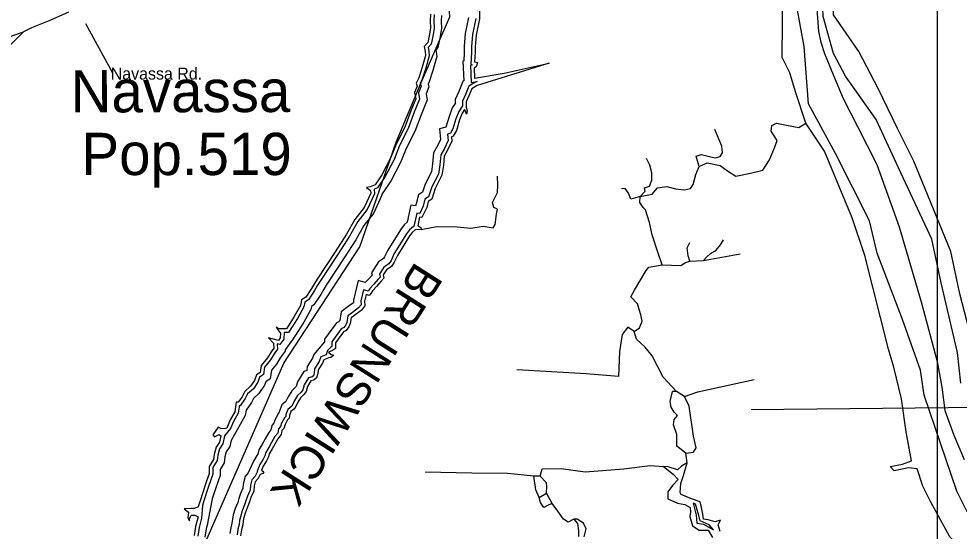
# Model space of a CAD drawing. Extents: x 2104537 to 2336408, y 34176 to 229611.
# Drawn here: x 2303910 to 2309814, y 182804 to 186018 of the extents above; entities that cross this region are included whole.
import ezdxf

# ---------------------------------------------------------------- set-up
doc = ezdxf.new("R2010")
doc.units = 0
for name, color, linetype in [('Exist Boundary Political City Limit New', 7, 'Continuous'), ('Exist Boundary Political CountyLine', 7, 'Continuous'), ('Exist Civil Demographics City Label', 7, 'Continuous'), ('Exist Hydrographic Buffer Line', 7, 'Continuous'), ('Exist Hydrographic Creek Double Shore', 7, 'Continuous'), ('Exist Hydrographic Creek Single Shore', 7, 'Continuous'), ('Exist Hydrographic River Shore', 7, 'Continuous'), ('Exist Hydrographic River Shore Label', 7, 'Continuous'), ('Exist Railroad Siding', 7, 'Continuous'), ('Exist Road Non-System Type 51 Label', 7, 'Continuous'), ('Map Preparation Boundary City Limit Buffer Line', 7, 'Continuous'), ('Map Preparation Inset Cut Line', 7, 'Continuous'), ('Map Preparation Longitude Latitude Lines', 7, 'Continuous')]:
    doc.layers.add(name, color=color, linetype=linetype)

msp = doc.modelspace()

# ---------------------------------------------------------------- linework, layer by layer
at = {"layer": 'Exist Boundary Political City Limit New'}
msp.add_lwpolyline([(2305085.5, 182738.8), (2305574.5, 183857.6), (2306050.5, 184588.6), (2306279.8, 185245.1), (2306437, 185618.9), (2306615.8, 186030), (2306596.5, 186300.9), (2306412.8, 186595.9), (2305748, 187186), (2305525.8, 187558.5), (2305448.2, 188221.1), (2305824.2, 189077.2), (2305934.2, 189559.4)], dxfattribs=at)
at = {"layer": 'Exist Boundary Political CountyLine'}
msp.add_lwpolyline([(2308917.2, 186108.6), (2308930, 185939.1), (2308944.6, 185871.6), (2308967.5, 185800.5), (2309024.9, 185662.8), (2309084.7, 185517.1), (2309175.7, 185342.6), (2309297.2, 185103.4), (2309436.8, 184712.8), (2309575.5, 184242.1), (2309676.3, 183868), (2309704.7, 183707.1), (2309723.4, 183560.7), (2309779.5, 183406.9), (2309845.6, 183253.4)], dxfattribs=at)
at = {"layer": 'Exist Hydrographic Buffer Line'}
for points in [[(2309823.5, 183731.6), (2309802.7, 183925.4), (2309701.4, 184360.8), (2309641.8, 184635.1), (2309433.2, 185082.4), (2309293.1, 185386.6), (2309100.7, 185658.5), (2309024.3, 185800.9), (2308959.2, 186032.8), (2308947.7, 186335.5), (2308923.4, 186369.7), (2308892.5, 186812.4), (2308813.6, 187062.3), (2308620, 187260.4), (2308256.5, 187489), (2308189.2, 187508), (2307781.1, 187423.6), (2307509.9, 187289)], [(2309594.5, 183657.2), (2309570.5, 183813.7), (2309458, 184132.3), (2309299.1, 184548.7), (2309251.4, 184751.4), (2309037.3, 185172.5), (2308868.6, 185485.1), (2308840.4, 185845.1), (2308771.7, 186221.9), (2308739.3, 186819.5), (2308627.2, 187067.9), (2308447, 187241.8), (2308156.3, 187333.3), (2307894, 187274.9), (2307402, 186941.1), (2306752.3, 186695.4), (2306624.8, 186622)], [(2306518, 186044.9), (2306515.2, 186004.6), (2306518.3, 185958.6), (2306508.8, 185906.3), (2306498.5, 185858.3), (2306479.6, 185836.9), (2306483.6, 185815.8), (2306487.2, 185785.1), (2306465, 185707.3), (2306443.5, 185638.9), (2306430.4, 185612.7), (2306436.1, 185594.3), (2306419.2, 185552.8), (2306426.6, 185514), (2306392.9, 185432), (2306355.3, 185329.6), (2306300.1, 185222.8), (2306265.8, 185134.8), (2306209.4, 185028.1), (2306161.6, 184957.2), (2306140.6, 184948.8), (2306143.1, 184919.5), (2306097.7, 184821.4), (2306039, 184746.1), (2305987.3, 184654.6), (2305915.4, 184543.6), (2305802.1, 184371.4), (2305786, 184346.5), (2305766.6, 184313.5), (2305728.1, 184255.8), (2305706.6, 184240.6), (2305700.3, 184211.7), (2305659.5, 184138), (2305603.2, 184050.8), (2305576.7, 184050.8), (2305574.5, 184009.1), (2305549.6, 183974.9), (2305532.2, 183978.9), (2305535.4, 183946.4), (2305512.9, 183916.3), (2305490.3, 183878.6), (2305453.1, 183833.1), (2305446.6, 183786), (2305422, 183769.7), (2305411.7, 183739.8), (2305383, 183697.6), (2305346.9, 183665.8), (2305331.8, 183635.6), (2305300.1, 183590.1), (2305294.4, 183590.1), (2305293, 183581.4), (2305287.9, 183544.3), (2305258.2, 183492.6), (2305240, 183447.9), (2305201.4, 183402.9), (2305192.1, 183353), (2305170.6, 183320.7), (2305158.8, 183279.9), (2305155.5, 183247), (2305129.3, 183203.3), (2305129.3, 183160.9), (2305101.2, 183084.4), (2305070.1, 182988), (2305062.8, 182965.3), (2305057.4, 182885.1), (2305042.4, 182827.7), (2305033.6, 182773.6)], [(2306563.6, 186039), (2306561.3, 186004.6), (2306564.5, 185956), (2306553.8, 185897.4), (2306540.9, 185836.9), (2306529, 185823.4), (2306529.1, 185822.8), (2306533.9, 185781.3), (2306509, 185694.1), (2306486.3, 185621.7), (2306479.7, 185608.6), (2306484.8, 185592.1), (2306466.9, 185548.1), (2306474.3, 185509.2), (2306435.7, 185415.3), (2306397.4, 185311.1), (2306342, 185203.9), (2306307.6, 185115.6), (2306248.9, 185004.5), (2306191.8, 184919.8), (2306189.2, 184918.7), (2306189.8, 184911.2), (2306137.1, 184797.3), (2306077.3, 184720.6), (2306026.6, 184630.8), (2305953.8, 184518.4), (2305840.6, 184346.3), (2305825.1, 184322.3), (2305805.5, 184289.1), (2305761.6, 184223.2), (2305747.7, 184213.4), (2305743.8, 184195.4), (2305699, 184114.4), (2305628.1, 184004.9), (2305619.6, 183993.1), (2305582.1, 183941.4), (2305582.9, 183933.1), (2305551.1, 183890.7), (2305527.9, 183852.1), (2305496.8, 183814), (2305489.3, 183759.3), (2305460.4, 183740), (2305453.1, 183719), (2305417.7, 183667), (2305384, 183637.3), (2305371.4, 183612.1), (2305336.7, 183562.2), (2305332.2, 183529.2), (2305299.7, 183472.7), (2305242.5, 183372.7), (2305235.6, 183335.3), (2305212.8, 183301.1), (2305204.1, 183271.1), (2305200.2, 183232.2), (2305175.2, 183190.6), (2305175.2, 183152.7), (2305144.7, 183069.4), (2305124.5, 183007), (2305093.5, 182841.4), (2305087.4, 182818.2), (2305079, 182766.3)], [(2306733.2, 186025.2), (2306712.7, 185925.7), (2306706.2, 185844.1), (2306706.2, 185807.4), (2306703.4, 185754.3), (2306698.2, 185751.8), (2306703.8, 185628.6), (2306698.5, 185625.2), (2306673.2, 185561.9), (2306649.5, 185512.6), (2306649.5, 185485.7), (2306631.5, 185458.6), (2306611.4, 185405.6), (2306593.5, 185344.9), (2306590.2, 185339.2), (2306551.5, 185328.1), (2306558.5, 185261.8), (2306541.1, 185226.2), (2306513.8, 185177.4), (2306508.4, 185107.2), (2306500.3, 185058), (2306461, 184980.9), (2306444.5, 184931.3), (2306419.4, 184914.5), (2306405.8, 184858.2), (2306399.8, 184845.7), (2306372.4, 184848.4), (2306348.7, 184741.8), (2306329.6, 184725.9), (2306306.7, 184694.6), (2306227.4, 184567), (2306207, 184524.7), (2306199.6, 184513.7), (2306169.2, 184493.9), (2306125.2, 184424.6), (2306128.1, 184410.9), (2306105.5, 184384.5), (2306085.3, 184363.1), (2306041.4, 184376.6), (2306011.4, 184252.4), (2306012.1, 184239), (2306010.8, 184237.2), (2305978.8, 184213.5), (2305933.9, 184180.6), (2305924.9, 184126.3), (2305922.3, 184120.6), (2305920.1, 184117.4), (2305904.9, 184110.5), (2305828.6, 184007.9), (2305828.6, 183990.8), (2305763.4, 183913), (2305754.9, 183889.2), (2305721.2, 183837.7), (2305719.4, 183811.3), (2305699.8, 183806.4), (2305659.5, 183740), (2305651.6, 183712.4), (2305647.4, 183707), (2305623.9, 183683.5), (2305601.5, 183646.7), (2305587.3, 183617.3), (2305560.9, 183595.8), (2305542.1, 183545.8), (2305542.1, 183544.9), (2305540.4, 183543.3), (2305517.4, 183499.6), (2305512.4, 183482.5), (2305497.8, 183466), (2305493.1, 183439.3), (2305479.9, 183423.3), (2305457.7, 183384.1), (2305441.7, 183356.3), (2305417.4, 183315.1), (2305410.5, 183287.5)], [(2306779, 186020), (2306758.2, 185919.2), (2306752.1, 185842.3), (2306752.1, 185806.2), (2306748.2, 185732.7), (2306757, 185729.8), (2306745.5, 185724), (2306750.3, 185617.4), (2306787.1, 185623.9), (2306777.2, 185620.9), (2306735.6, 185594.4), (2306715.3, 185543.5), (2306695.5, 185502.2), (2306695.5, 185471.9), (2306672.6, 185437.4), (2306654.9, 185391), (2306636.1, 185327), (2306621.1, 185300.2), (2306601.2, 185294.6), (2306605.5, 185253.6), (2306581.9, 185204.9), (2306558.9, 185163.8), (2306554.1, 185101.6), (2306544.4, 185043.5), (2306503.5, 184963.1), (2306483.1, 184901.9), (2306459.8, 184886.3), (2306449.4, 184842.7), (2306429.5, 184801.5), (2306427.3, 184796.8), (2306408.4, 184798.7), (2306390, 184715.7), (2306389, 184715.6), (2306363.4, 184694.2), (2306344.8, 184668.9), (2306267.7, 184544.8), (2306247, 184501.9), (2306232.6, 184480.3), (2306202.6, 184460.8), (2306174, 184415.9), (2306178, 184397.5), (2306166.4, 184385), (2306139.6, 184353.8), (2306113.2, 184325.8), (2306102.9, 184309.6), (2306074.6, 184318.4), (2306057.6, 184248.1), (2306058.9, 184224.8), (2306043.5, 184204.3), (2306006, 184176.5), (2305976.2, 184154.6), (2305969.2, 184112.6), (2305962.4, 184097.8), (2305950.7, 184080.8), (2305934.7, 184073.6), (2305874.5, 183992.6), (2305874.5, 183961.5), (2305868.7, 183957.7), (2305848.5, 183936.6), (2305839.7, 183909.2), (2305806.5, 183897.1), (2305796.3, 183868.6), (2305766.2, 183822.6), (2305764.5, 183796.6), (2305759.6, 183778.9), (2305751.2, 183772), (2305729.3, 183766.5), (2305701.9, 183721.5), (2305693.3, 183691.4), (2305682, 183676.7), (2305660.3, 183654.9), (2305641.9, 183624.8), (2305624.2, 183588.1), (2305599.5, 183568), (2305587.3, 183535.4), (2305586.3, 183524.2), (2305577.8, 183515.7), (2305560.2, 183482.3), (2305553.6, 183459.7), (2305540.7, 183445.2), (2305536.2, 183419.4), (2305517.9, 183397.2), (2305497.6, 183361.3), (2305481.3, 183333.1), (2305460.3, 183297.5), (2305455, 183276.4)], [(2309959.1, 182918.3), (2309864.2, 182924.7), (2309798.3, 183054.5), (2309594.5, 183657.2)], [(2305410.5, 183287.5), (2305404.6, 183278.1), (2305383.3, 183243), (2305351.1, 183169.5), (2305331, 183147.8), (2305319.7, 183100), (2305317.3, 183073.7), (2305302.5, 183040.3), (2305292.6, 183008.8), (2305284.4, 182984.4), (2305269.2, 182946.3), (2305257.1, 182906.4), (2305251.3, 182879.5), (2305248.4, 182854.9), (2305241.4, 182825.2), (2305235.6, 182790.5)], [(2305455, 183276.4), (2305445.1, 183256.4), (2305424.1, 183221.8), (2305406, 183180.4), (2305408.3, 183178.6), (2305394, 183148.2), (2305372.9, 183125.4), (2305365.2, 183092.6), (2305362.4, 183062), (2305345.5, 183024), (2305336.3, 182994.6), (2305327.6, 182968.6), (2305312.6, 182931), (2305301.6, 182894.9), (2305296.7, 182872), (2305293.7, 182846.9), (2305286.4, 182816.1), (2305280.5, 182780.7)]]:
    msp.add_lwpolyline(points, dxfattribs=at)
msp.add_lwpolyline([(2308163.7, 182905.5), (2308166.7, 182854.8), (2308208.4, 182848.9), (2308271, 182813.1), (2308244.2, 182842.9), (2308187.6, 182869.7), (2308178.6, 182902.5), (2308157.8, 182974.1), (2308142.9, 182980.1)], close=True, dxfattribs=at)
at = {"layer": 'Exist Hydrographic Creek Double Shore'}
for points in [[(2308312.7, 182801.2), (2308300.8, 182842.9), (2308315.7, 182872.7), (2308282.9, 182863.8), (2308238.2, 182875.7), (2308208.4, 182878.7), (2308205.4, 182911.5), (2308196.5, 182953.2), (2308187.6, 182989), (2308133.9, 183006.9), (2308068.4, 183033.8), (2308062.4, 183045.7), (2308065.4, 183102.3), (2308083.3, 183153), (2308107.1, 183233.6), (2308071.3, 183212.7), (2308044.5, 183188.8), (2307987.9, 183206.7), (2307958.1, 183209.7), (2308017.7, 183162), (2308050.5, 183129.2), (2308014.7, 183090.4), (2307984.9, 183051.6), (2307984.9, 183006.9), (2308044.5, 182980.1), (2308092.2, 182971.1), (2308125, 182953.2), (2308128, 182923.4), (2308122, 182896.6), (2308139.9, 182836.9), (2308181.6, 182810.1), (2308238.2, 182810.1), (2308265, 182765.4)], [(2307460.5, 182768.4), (2307472.4, 182819), (2307454.5, 182854.8), (2307415.8, 182878.7), (2307394.9, 182878.7), (2307418.7, 182851.9), (2307424.7, 182807.1), (2307424.7, 182771.3)]]:
    msp.add_lwpolyline(points, dxfattribs=at)
at = {"layer": 'Exist Hydrographic Creek Single Shore'}
for points in [[(2307812.1, 184903.5), (2307886.6, 184918.4), (2307919.4, 184957.2), (2307979, 184966.1), (2308032.6, 184951.2), (2308089.2, 184945.3), (2308128, 184954.2), (2308142.9, 184978.1), (2308160.7, 185040.7), (2308181.6, 185091.4), (2308163.7, 185157), (2308193.5, 185165.9), (2308282.9, 185145.1), (2308312.7, 185154), (2308327.6, 185177.9), (2308324.6, 185219.6), (2308279.9, 185324)], [(2308181.6, 185091.4), (2308232.3, 185115.3), (2308312.7, 185097.4), (2308360.4, 185064.6), (2308411, 185031.8), (2308503.4, 185049.6), (2308580.9, 185067.5), (2308622.6, 185133.1), (2308655.4, 185207.7), (2308670.3, 185255.4), (2308634.5, 185312.1), (2308637.5, 185347.9), (2308667.3, 185362.8), (2308729.9, 185350.8), (2308807.4, 185335.9), (2308852.1, 185362.8)], [(2307812.1, 184903.5), (2307841.9, 184936.3), (2307838.9, 184957.2), (2307868.7, 184969.1), (2307883.6, 185004.9), (2307883.6, 185052.6), (2307871.7, 185100.3), (2307850.8, 185142.1)], [(2306436.8, 184696.3), (2306533.7, 184715.7), (2306661.8, 184712.7), (2306748.2, 184705.2), (2306825.7, 184717.1), (2306888.3, 184706.7), (2306900.2, 184727.6), (2306909.2, 184791.7), (2306915.1, 184823), (2306892.8, 184833.4), (2306883.8, 184864.8), (2306915.1, 184927.4), (2306916.6, 184972.1), (2306915.1, 185030.3)], [(2307812.1, 184903.5), (2307752.5, 184885.6), (2307737.6, 184924.4), (2307716.7, 184954.2), (2307692.9, 184951.2)], [(2307949.2, 184474.1), (2307922.3, 184554.6), (2307886.6, 184662), (2307868.7, 184739.5), (2307844.9, 184820), (2307830, 184834.9), (2307809.1, 184864.8), (2307812.1, 184903.5)], [(2308122, 184498), (2308113.1, 184530.8), (2308107.1, 184581.5), (2308122, 184614.3)], [(2308122, 184498), (2308208.4, 184500.9), (2308229.3, 184524.8), (2308253.1, 184545.7), (2308288.9, 184566.6), (2308315.7, 184599.4), (2308333.6, 184632.2)], [(2308208.4, 184500.9), (2308437.9, 184542.7)], [(2307949.2, 184474.1), (2308065.4, 184471.1), (2308095.2, 184489), (2308122, 184498)], [(2307773.3, 184056.6), (2307806.1, 184080.5), (2307824, 184122.2), (2307815.1, 184161), (2307794.2, 184229.6), (2307752.5, 184274.3), (2307776.3, 184316.1), (2307809.1, 184372.7), (2307847.8, 184438.3), (2307865.7, 184459.2), (2307949.2, 184474.1)], [(2307734.6, 184083.5), (2307698.8, 184038.7), (2307681, 183931.4), (2307675, 183773.3), (2307472.4, 183791.2), (2307037.3, 183815.1)], [(2308038.6, 183680.9), (2307955.1, 183770.3), (2307886.6, 183904.5), (2307841.9, 183958.2), (2307788.2, 184008.9), (2307773.3, 184056.6), (2307734.6, 184083.5)], [(2308089.2, 183648.1), (2308172.7, 183677.9), (2308527.3, 183755.4)], [(2308098.2, 183293.2), (2308041.5, 183337.9), (2308041.5, 183409.5), (2308020.7, 183472.1), (2308023.7, 183504.9), (2308044.5, 183528.8), (2308023.7, 183549.7), (2308005.8, 183582.5), (2307999.8, 183618.3), (2308014.7, 183680.9)], [(2308089.2, 183648.1), (2308038.6, 183680.9), (2308014.7, 183680.9)], [(2308098.2, 183293.2), (2308145.8, 183299.2), (2308163.7, 183326), (2308145.8, 183400.6), (2308119, 183588.4), (2308089.2, 183648.1)], [(2308107.1, 183233.6), (2308098.2, 183293.2)], [(2307183.3, 183150.1), (2307195.2, 183194.8), (2307314.4, 183197.8), (2307466.4, 183176.9), (2307707.8, 183194.8), (2307874.7, 183215.7), (2307958.1, 183209.7)], [(2307144.6, 183150.1), (2306977.7, 183165), (2306754.2, 183168), (2306462.2, 183173.9)], [(2307177.4, 183015.9), (2307156.5, 183063.6), (2307144.6, 183150.1)], [(2307183.3, 183150.1), (2307144.6, 183150.1)], [(2307222.1, 183042.7), (2307225, 183087.4), (2307222.1, 183108.3), (2307183.3, 183150.1)], [(2307177.4, 183015.9), (2307222.1, 183042.7)], [(2307257.8, 182977.1), (2307234, 182968.2), (2307207.2, 182953.2), (2307186.3, 182983.1), (2307177.4, 183015.9)], [(2307257.8, 182977.1), (2307222.1, 183042.7)], [(2307394.9, 182878.7), (2307359.1, 182860.8), (2307329.3, 182878.7), (2307293.6, 182929.4), (2307257.8, 182977.1)]]:
    msp.add_lwpolyline(points, dxfattribs=at)
at = {"layer": 'Exist Hydrographic River Shore'}
for points in [[(2309969.6, 183609.3), (2309907, 183946.3), (2309817.6, 184292.2), (2309761, 184557.6), (2309528.5, 185124.2), (2309427.2, 185330), (2309308, 185577.5), (2309182.9, 185813.1), (2309024.5, 186043.1), (2309012.6, 186357.6), (2308987.5, 186392.7), (2308957.4, 186824.8), (2308871.5, 187097), (2308661.5, 187311.8), (2308283.4, 187549.6), (2308191.5, 187575.5), (2307759.5, 187486.1), (2307480.8, 187347.8)], [(2309451, 183633.2), (2309403.4, 183833), (2309370.6, 183946.3), (2309221.6, 184533.7), (2309141.1, 184769.3), (2308968.3, 185186.8), (2308852.1, 185362.8), (2308786.5, 185559.6), (2308750.8, 185678.9), (2308703.1, 185774.3), (2308706.4, 186214.2), (2308674.4, 186803.7), (2308572.5, 187029.4), (2308412.6, 187183.8), (2308153.4, 187265.5), (2307920.5, 187213.6), (2307432.4, 186882.5), (2306802.5, 186644.3), (2306673.7, 186592.9)], [(2306804.9, 186136.6), (2306801.9, 186017.3), (2306781, 185915.9), (2306775.1, 185841.4), (2306775.1, 185805.6), (2306772.1, 185748.9), (2306790, 185743), (2306781, 185716.1), (2306769.1, 185710.2), (2306772.1, 185644.6), (2306956.8, 185677.4), (2307239.9, 185740), (2306787, 185599.8), (2306754.2, 185579), (2306736.3, 185534.2), (2306718.4, 185497), (2306718.4, 185464.2), (2306725.9, 185440.3), (2306721.4, 185419.4), (2306714, 185438.8), (2306708, 185449.2), (2306693.1, 185426.9), (2306676.7, 185383.6), (2306657.4, 185318), (2306636.5, 185280.8), (2306626.1, 185277.8), (2306629, 185249.4), (2306602.2, 185194.3), (2306581.4, 185157), (2306576.9, 185098.9), (2306566.5, 185036.2), (2306524.8, 184954.2), (2306502.4, 184887.1), (2306480.1, 184872.2), (2306471.1, 184834.9), (2306450.3, 184791.7), (2306441.3, 184772.3), (2306426.4, 184773.8), (2306414.5, 184720.1), (2306433.9, 184709.7), (2306436.8, 184696.3), (2306398.1, 184693.3), (2306380.2, 184678.4), (2306363.8, 184656), (2306287.8, 184533.7), (2306267, 184490.5), (2306249.1, 184463.7), (2306219.3, 184444.3), (2306198.4, 184411.5), (2306202.9, 184390.6), (2306183.5, 184369.7), (2306156.7, 184338.4), (2306131.4, 184311.6), (2306121, 184295.2), (2306110.5, 184283.3), (2306091.2, 184289.2), (2306080.7, 184246), (2306082.2, 184217.6), (2306059.9, 184187.8), (2306019.7, 184158), (2305997.3, 184141.6), (2305991.3, 184105.8), (2305982.4, 184086.4), (2305966, 184062.6), (2305949.6, 184055.1), (2305897.5, 183985), (2305897.5, 183949.3), (2305879.6, 183937.3), (2305854.3, 183926.9), (2305872.1, 183912), (2305887, 183909), (2305869.2, 183892.6), (2305857.2, 183891.1), (2305824.5, 183879.2), (2305817, 183858.3), (2305788.7, 183815.1), (2305787.2, 183792.7), (2305779.8, 183765.9), (2305761.9, 183750.9), (2305744, 183746.5), (2305723.1, 183712.2), (2305714.2, 183680.9), (2305699.3, 183661.5), (2305678.4, 183640.6), (2305662.1, 183613.8), (2305642.7, 183573.5), (2305618.8, 183554.1), (2305609.9, 183530.3), (2305608.4, 183513.9), (2305596.5, 183501.9), (2305581.6, 183473.6), (2305574.1, 183448.3), (2305562.2, 183434.8), (2305557.8, 183409.5), (2305536.9, 183384.2), (2305517.5, 183349.9), (2305501.1, 183321.5), (2305481.8, 183288.7), (2305477.3, 183270.8)], [(2306495.2, 186047.9), (2306492.2, 186004.7), (2306495.2, 185959.9), (2306486.3, 185910.7), (2306477.3, 185869), (2306455, 185843.6), (2306460.9, 185812.3), (2306463.9, 185787), (2306443, 185713.9), (2306422.2, 185647.6), (2306405.8, 185614.8), (2306411.7, 185595.4), (2306395.4, 185555.1), (2306402.8, 185516.4), (2306371.5, 185440.3), (2306334.3, 185338.9), (2306279.1, 185232.3), (2306244.8, 185144.3), (2306189.7, 185040), (2306146.5, 184975.8), (2306116.7, 184963.9), (2306092.8, 184959.4), (2306118.2, 184941.6), (2306119.7, 184923.7), (2306077.9, 184833.5), (2306019.8, 184758.9), (2305967.7, 184666.5), (2305896.1, 184556.1), (2305782.9, 184383.9), (2305766.5, 184358.6), (2305747.1, 184325.7), (2305711.4, 184272.1), (2305686, 184254.2), (2305678.6, 184219.9), (2305639.8, 184149.8), (2305590.7, 184073.8), (2305557.9, 184073.8), (2305540, 184073.8), (2305526.6, 184084.2), (2305543, 184058.9), (2305553.4, 184045.4), (2305551.9, 184017.1), (2305540, 184000.7), (2305501.2, 184009.6), (2305477.4, 184017.1), (2305508.7, 183982.8), (2305511.7, 183953), (2305493.8, 183929.1), (2305471.4, 183891.9), (2305431.2, 183842.6), (2305425.2, 183799.4), (2305402.9, 183784.5), (2305391, 183750.2), (2305365.6, 183712.9), (2305328.4, 183680.1), (2305312, 183647.3), (2305288.1, 183613), (2305274.7, 183613), (2305270.3, 183584.7), (2305265.8, 183551.9), (2305237.5, 183502.7), (2305216.6, 183451.2), (2305200.2, 183446.8), (2305179.4, 183448.3), (2305161.5, 183455.7), (2305128.7, 183408), (2305139.1, 183396.1), (2305167.4, 183411), (2305177.9, 183402), (2305170.4, 183361.8), (2305149.6, 183330.5), (2305136.1, 183284.3), (2305133.2, 183254.4), (2305106.3, 183209.7), (2305106.3, 183165), (2305079.5, 183091.9), (2305048.2, 182995), (2305036.3, 182957.7), (2305014, 182945.8), (2304993.1, 182947.3), (2304948.4, 182944.3), (2304975.2, 182923.4), (2304972.2, 182887.6), (2304981.2, 182869.7), (2304984.1, 182886.1), (2304991.6, 182904), (2305015.4, 182905.5), (2305036.3, 182895.1), (2305019.9, 182832.5), (2305011, 182777.3)], [(2309862.3, 182664), (2309755, 182768.4), (2309635.8, 182986), (2309585.1, 183087.4), (2309549.4, 183194.8), (2309495.7, 183200.8), (2309406.3, 183182.9), (2309379.5, 183209.7), (2309457, 183224.6), (2309513.6, 183245.5), (2309480.8, 183427.4), (2309451, 183633.2)], [(2305477.3, 183270.8), (2305465.4, 183245.5), (2305444.5, 183211.2), (2305434.1, 183187.3), (2305449, 183175.4), (2305441.5, 183165), (2305425.2, 183160.5), (2305413.2, 183135.2), (2305393.9, 183114.3), (2305387.9, 183088.9), (2305384.9, 183056.1), (2305367, 183015.9), (2305358.1, 182987.5), (2305349.2, 182960.7), (2305334.3, 182923.4), (2305323.8, 182889.1), (2305319.4, 182868.3), (2305316.4, 182842.9), (2305308.9, 182811.6), (2305303, 182775.8)]]:
    msp.add_lwpolyline(points, dxfattribs=at)
at = {"layer": 'Exist Railroad Siding'}
for points in [[(2304222.2, 186058.5), (2304104.5, 186007), (2304042.9, 185982.4), (2303991.1, 185961.5), (2303939.4, 185936.9)], [(2303121.2, 184884.3), (2303165.3, 185044.9), (2303203.4, 185177.3), (2303205.5, 185181.3), (2303230.9, 185272), (2303264.6, 185390.2), (2303296.6, 185482.2), (2303328.5, 185554.9), (2303354.1, 185595.4), (2303381.5, 185635.7), (2303418.9, 185682.2), (2303465.1, 185723.4), (2303507.9, 185753.3), (2303557.7, 185779.9), (2303607.1, 185804.7), (2303662.9, 185831.3), (2303732.5, 185858.2), (2303792.5, 185883.2), (2303844, 185901.7), (2303939.4, 185936.9)], [(2303939.4, 185936.9), (2303868.5, 185864), (2303825.1, 185817.5), (2303802.4, 185779.8), (2303793.8, 185759), (2303774.4, 185708.9), (2303749.6, 185622.4), (2303723, 185522.2), (2303684.7, 185387.6), (2303642.6, 185243.1), (2303593, 185056.5), (2303539.3, 184881.7), (2303495.4, 184723.1), (2303451.4, 184566.5), (2303407.3, 184421.9), (2303376, 184367.7), (2303346.5, 184325.1), (2303311.1, 184284.7)]]:
    msp.add_lwpolyline(points, dxfattribs=at)
at = {"layer": 'Exist Road Non-System Type 51 Label'}
msp.add_lwpolyline([(2304501, 185676.4), (2304331.8, 185986.7)], dxfattribs=at)
at = {"layer": 'Map Preparation Boundary City Limit Buffer Line'}
msp.add_lwpolyline([(2305085.5, 182738.8), (2305574.5, 183857.6), (2306050.5, 184588.6), (2306279.8, 185245.1), (2306437, 185618.9), (2306615.8, 186030), (2306596.5, 186300.9), (2306412.8, 186595.9), (2305748, 187186), (2305525.8, 187558.5), (2305448.2, 188221.1), (2305824.2, 189077.2), (2305934.2, 189559.4)], dxfattribs=at)
at = {"layer": 'Map Preparation Inset Cut Line'}
msp.add_lwpolyline([(2266254.1, 165448.9), (2309677, 165448.9), (2309677, 209697.3), (2266254.1, 209697.3)], close=True, dxfattribs=at)
at = {"layer": 'Map Preparation Longitude Latitude Lines'}
msp.add_line((2308506.9, 183567.6), (2320278.6, 183691.1), dxfattribs=at)

# ---------------------------------------------------------------- texts
at = {"layer": 'Exist Civil Demographics City Label'}
msp.add_text('Navassa', height=265, rotation=0.13447, dxfattribs=at).set_placement((2304236.4, 185430.3))
msp.add_text('Pop.519', height=265, dxfattribs=at).set_placement((2304303.8, 185037.7))
at = {"layer": 'Exist Hydrographic River Shore Label'}
msp.add_text('BRUNSWICK', height=210, rotation=237.61204, dxfattribs=at).set_placement((2306402.9, 184502.2))
at = {"layer": 'Exist Road Non-System Type 51 Label'}
msp.add_text('Navassa Rd.', height=75, dxfattribs=at).set_placement((2304487.1, 185636.7))

doc.saveas('drawing.dxf')
